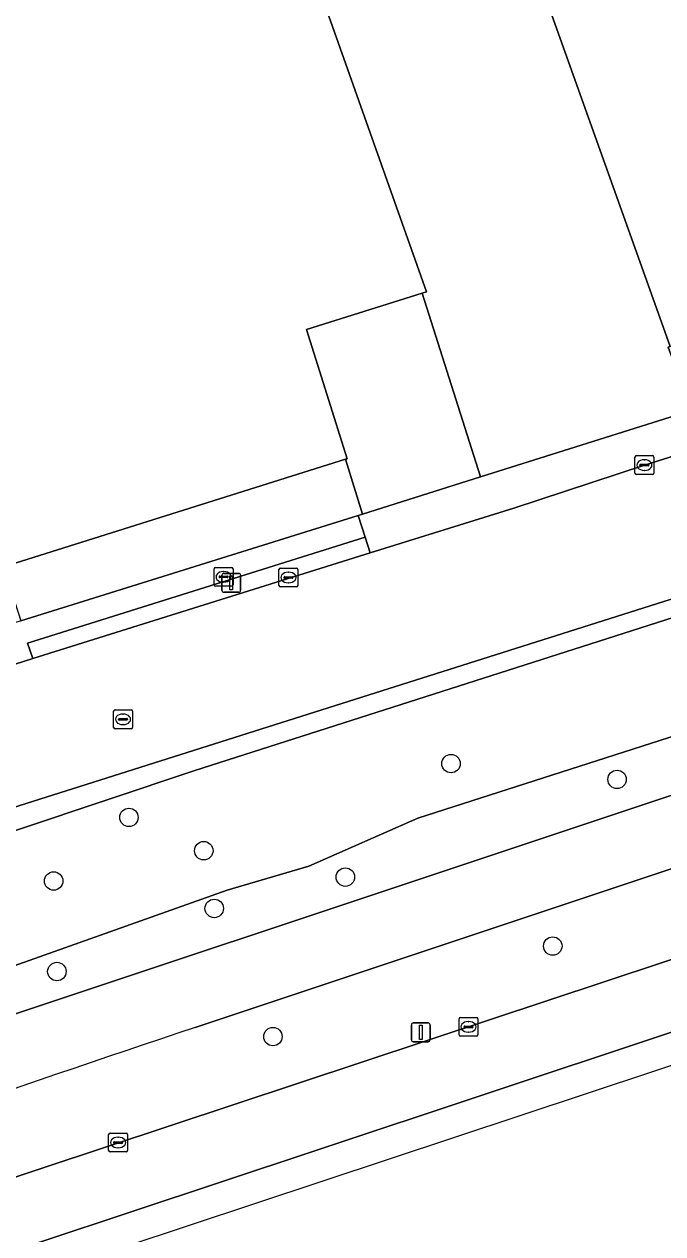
# Model space of a CAD drawing. Extents: x 161385 to 162589, y 388479 to 389756.
# Drawn here: x 162244 to 162277.8, y 388534.6 to 388598.7 of the extents above; entities that cross this region are included whole.
import ezdxf

# ---------------------------------------------------------------- set-up
doc = ezdxf.new("R2010")
doc.units = 0
for name, color, linetype in [('IMGEO_Berm_groen', 7, 'Continuous'), ('IMGEO_Boom', 7, 'Continuous'), ('IMGEO_Brandkraan', 7, 'Continuous'), ('IMGEO_Erf', 7, 'Continuous'), ('IMGEO_Fietspad_gesloten', 7, 'Continuous'), ('IMGEO_Groenvoorziening', 7, 'Continuous'), ('IMGEO_Kolk', 7, 'Continuous'), ('IMGEO_Lichtmast', 7, 'Continuous'), ('IMGEO_Loofbos', 7, 'Continuous'), ('IMGEO_Pand', 7, 'Continuous'), ('IMGEO_Rijbaan_lokaal_gesloten', 7, 'Continuous'), ('IMGEO_Rijbaan_regionaal_gesloten', 7, 'Continuous'), ('IMGEO_Rioolput', 7, 'Continuous'), ('IMGEO_Voetpad_open', 7, 'Continuous')]:
    doc.layers.add(name, color=color, linetype=linetype)

msp = doc.modelspace()

# ---------------------------------------------------------------- linework, layer by layer
at = {"layer": 'IMGEO_Berm_groen'}
for points in [[(162252.986, 388559.158), (162288.362, 388570.488), (162317.268, 388578.974), (162336.532, 388584.978), (162334.818, 388590.391), (162328.584, 388590.418)], [(162383.221, 388588.846), (162345.354, 388576.346), (162253.014, 388545.55)], [(162319.902, 388581.48), (162316.848, 388580.491), (162315.105, 388579.927), (162225.932, 388551.675), (162217.932, 388548.854), (162137.852, 388520.378), (162138.38, 388518.892), (162215.574, 388546.64), (162252.986, 388559.158)], [(162338.365, 388578.901), (162338.047, 388580.195), (162324.599, 388576.081), (162287.169, 388563.505), (162279.038, 388561.214), (162264.796, 388556.642), (162259.025, 388554.101), (162254.71, 388552.825), (162240.969, 388547.955), (162222.876, 388540.549), (162201.4, 388532.175), (162133.055, 388506.534)], [(162223.729, 388535.352), (162231.374, 388533.604), (162244.91, 388538.101), (162268.64, 388545.977), (162283.88, 388551.029), (162303.355, 388557.478), (162321.867, 388563.626), (162344.193, 388571.054), (162361.745, 388576.944), (162363.85, 388577.725)], [(162243.228, 388546.187), (162337.031, 388577.446)]]:
    msp.add_lwpolyline(points, dxfattribs=at)
msp.add_lwpolyline([(162262.278, 388570.688), (162262.005, 388571.529), (162244.127, 388565.914), (162244.409, 388565.088)], close=True, dxfattribs=at)
msp.add_arc((162641.879, 387381.722), 1227.075, 108.475807, 109.923788, dxfattribs=at)
at = {"layer": 'IMGEO_Boom'}
for centre in [(162266.557, 388559.529), (162275.348, 388558.691), (162249.5, 388556.679), (162253.464, 388554.916), (162245.513, 388553.31), (162260.961, 388553.516), (162254.017, 388551.857), (162271.944, 388549.864), (162245.684, 388548.515), (162257.124, 388545.068)]:
    msp.add_circle(centre, 0.489, dxfattribs=at)
at = {"layer": 'IMGEO_Brandkraan'}
for p, q in [((162254.012, 388568.997), (162254.012, 388569.849)), ((162254.087, 388569.923), (162254.939, 388569.923)), ((162254.5, 388569.703), (162254.525, 388569.703)), ((162255.013, 388569.849), (162255.013, 388568.997)), ((162254.271, 388569.417), (162254.271, 388569.429)), ((162254.709, 388569.38), (162254.311, 388569.38)), ((162254.314, 388569.466), (162254.712, 388569.466)), ((162254.523, 388569.143), (162254.498, 388569.143)), ((162254.755, 388569.429), (162254.755, 388569.417)), ((162254.939, 388568.923), (162254.087, 388568.923))]:
    msp.add_line(p, q, dxfattribs=at)
for points in [[(162254.012, 388568.997), (162254.012, 388569.849)], [(162254.087, 388569.923), (162254.939, 388569.923)], [(162255.013, 388569.849), (162255.013, 388568.997)], [(162254.939, 388568.923), (162254.087, 388568.923)]]:
    msp.add_lwpolyline(points, dxfattribs=at)
for centre, radius, start, end in [((162254.089, 388569.847), 0.0765, 91.55205, 178.44795), ((162254.089, 388569.847), 0.0765, 91.55205, 178.44795), ((162254.937, 388569.847), 0.0765, 1.55205, 88.44795), ((162254.937, 388569.847), 0.0765, 1.55205, 88.44795), ((162254.311, 388569.426), 0.0403, 85.87752, 175.75265), ((162254.308, 388569.416), 0.0366, 178.93798, 274.71019), ((162254.712, 388569.423), 0.043, 264.86636, 352.45326), ((162254.716, 388569.428), 0.0386, 1.73085, 96.63898), ((162254.089, 388568.999), 0.0765, 181.55205, 268.44795), ((162254.089, 388568.999), 0.0765, 181.55205, 268.44795), ((162254.937, 388568.999), 0.0765, 271.55205, 358.44795), ((162254.937, 388568.999), 0.0765, 271.55205, 358.44795)]:
    msp.add_arc(centre, radius, start, end, dxfattribs=at)
for centre, major_axis, ratio, start_param, end_param in [((162254.499, 388569.423), (-0.387, 0.002), 0.722429, 4.712389, 7.853982), ((162254.524, 388569.423), (-0.39, 0.002), 0.717154, 1.570796, 4.712389)]:
    msp.add_ellipse(centre, major_axis=major_axis, ratio=ratio, start_param=start_param, end_param=end_param, dxfattribs=at)
at = {"layer": 'IMGEO_Erf'}
msp.add_lwpolyline([(162178.209, 388542.32), (162196.492, 388548.826), (162194.908, 388553.162), (162200.279, 388555.209), (162201.155, 388552.675), (162211.615, 388556.411), (162210.55, 388559.766), (162208.456, 388566.345), (162208.618, 388566.397), (162207.458, 388569.576), (162208.167, 388573.431), (162204.373, 388576.755), (162204.529, 388577.63), (162197.437, 388597.741), (162253.523, 388617.679), (162265.26, 388584.523), (162265.031, 388584.451), (162268.122, 388574.718), (162279.121, 388578.182), (162278.245, 388581.061), (162278.061, 388581.594), (162278.169, 388581.632), (162249.791, 388661.103)], dxfattribs=at)
at = {"layer": 'IMGEO_Fietspad_gesloten'}
for points in [[(162337.031, 388577.446), (162243.228, 388546.187)], [(162253.014, 388545.55), (162345.354, 388576.346)]]:
    msp.add_lwpolyline(points, dxfattribs=at)
msp.add_arc((162641.879, 387381.722), 1227.075, 108.475807, 109.923788, dxfattribs=at)
at = {"layer": 'IMGEO_Groenvoorziening'}
msp.add_lwpolyline([(162261.864, 388572.748), (162260.965, 388575.651), (162242.86, 388569.947), (162243.781, 388567.084), (162261.644, 388572.678)], close=True, dxfattribs=at)
at = {"layer": 'IMGEO_Kolk'}
for p, q in [((162276.294, 388574.916), (162276.294, 388575.768)), ((162276.369, 388575.842), (162277.221, 388575.842)), ((162276.782, 388575.622), (162276.807, 388575.622)), ((162277.295, 388575.768), (162277.295, 388574.916)), ((162277.221, 388574.842), (162276.369, 388574.842)), ((162276.553, 388575.336), (162276.553, 388575.348)), ((162276.991, 388575.299), (162276.593, 388575.299)), ((162276.596, 388575.385), (162276.994, 388575.385)), ((162276.805, 388575.062), (162276.78, 388575.062)), ((162277.037, 388575.348), (162277.037, 388575.336)), ((162257.445, 388568.962), (162257.445, 388569.814)), ((162257.52, 388569.888), (162258.372, 388569.888)), ((162258.446, 388569.814), (162258.446, 388568.962)), ((162257.704, 388569.382), (162257.704, 388569.394)), ((162258.142, 388569.345), (162257.744, 388569.345)), ((162257.747, 388569.431), (162258.145, 388569.431)), ((162257.956, 388569.108), (162257.931, 388569.108)), ((162257.933, 388569.668), (162257.958, 388569.668)), ((162258.188, 388569.394), (162258.188, 388569.382)), ((162258.372, 388568.888), (162257.52, 388568.888)), ((162266.979, 388545.157), (162266.979, 388546.009)), ((162267.054, 388546.083), (162267.906, 388546.083)), ((162267.98, 388546.009), (162267.98, 388545.157)), ((162267.238, 388545.577), (162267.238, 388545.589)), ((162267.676, 388545.54), (162267.278, 388545.54)), ((162267.281, 388545.626), (162267.679, 388545.626)), ((162267.467, 388545.863), (162267.492, 388545.863)), ((162267.722, 388545.589), (162267.722, 388545.577)), ((162267.906, 388545.083), (162267.054, 388545.083)), ((162267.49, 388545.303), (162267.465, 388545.303)), ((162248.426, 388539.031), (162248.426, 388539.883)), ((162248.501, 388539.957), (162249.353, 388539.957)), ((162248.914, 388539.737), (162248.939, 388539.737)), ((162249.427, 388539.883), (162249.427, 388539.031)), ((162249.353, 388538.957), (162248.501, 388538.957)), ((162248.685, 388539.451), (162248.685, 388539.463)), ((162249.123, 388539.414), (162248.725, 388539.414)), ((162248.728, 388539.5), (162249.126, 388539.5)), ((162248.937, 388539.177), (162248.912, 388539.177)), ((162249.169, 388539.463), (162249.169, 388539.451))]:
    msp.add_line(p, q, dxfattribs=at)
for points in [[(162276.294, 388574.916), (162276.294, 388575.768)], [(162276.369, 388575.842), (162277.221, 388575.842)], [(162277.295, 388575.768), (162277.295, 388574.916)], [(162277.221, 388574.842), (162276.369, 388574.842)], [(162257.445, 388568.962), (162257.445, 388569.814)], [(162257.52, 388569.888), (162258.372, 388569.888)], [(162258.446, 388569.814), (162258.446, 388568.962)], [(162258.372, 388568.888), (162257.52, 388568.888)], [(162266.979, 388545.157), (162266.979, 388546.009)], [(162267.054, 388546.083), (162267.906, 388546.083)], [(162267.98, 388546.009), (162267.98, 388545.157)], [(162267.906, 388545.083), (162267.054, 388545.083)], [(162248.426, 388539.031), (162248.426, 388539.883)], [(162248.501, 388539.957), (162249.353, 388539.957)], [(162249.427, 388539.883), (162249.427, 388539.031)], [(162249.353, 388538.957), (162248.501, 388538.957)]]:
    msp.add_lwpolyline(points, dxfattribs=at)
for centre, radius, start, end in [((162276.371, 388575.766), 0.0765, 91.55205, 178.44795), ((162276.371, 388575.766), 0.0765, 91.55205, 178.44795), ((162277.219, 388575.766), 0.0765, 1.55205, 88.44795), ((162277.219, 388575.766), 0.0765, 1.55205, 88.44795), ((162276.371, 388574.918), 0.0765, 181.55205, 268.44795), ((162276.371, 388574.918), 0.0765, 181.55205, 268.44795), ((162276.593, 388575.345), 0.0403, 85.87752, 175.75265), ((162276.59, 388575.335), 0.0366, 178.93798, 274.71019), ((162276.994, 388575.342), 0.043, 264.86636, 352.45326), ((162276.998, 388575.347), 0.0386, 1.73085, 96.63898), ((162277.219, 388574.918), 0.0765, 271.55205, 358.44795), ((162277.219, 388574.918), 0.0765, 271.55205, 358.44795), ((162257.522, 388569.812), 0.0765, 91.55205, 178.44795), ((162257.522, 388569.812), 0.0765, 91.55205, 178.44795), ((162258.37, 388569.812), 0.0765, 1.55205, 88.44795), ((162258.37, 388569.812), 0.0765, 1.55205, 88.44795), ((162257.744, 388569.391), 0.0403, 85.87752, 175.75265), ((162257.741, 388569.381), 0.0366, 178.93798, 274.71019), ((162258.145, 388569.388), 0.043, 264.86636, 352.45326), ((162258.149, 388569.393), 0.0386, 1.73085, 96.63898), ((162257.522, 388568.964), 0.0765, 181.55205, 268.44795), ((162257.522, 388568.964), 0.0765, 181.55205, 268.44795), ((162258.37, 388568.964), 0.0765, 271.55205, 358.44795), ((162258.37, 388568.964), 0.0765, 271.55205, 358.44795), ((162267.056, 388546.007), 0.0765, 91.55205, 178.44795), ((162267.056, 388546.007), 0.0765, 91.55205, 178.44795), ((162267.904, 388546.007), 0.0765, 1.55205, 88.44795), ((162267.904, 388546.007), 0.0765, 1.55205, 88.44795), ((162267.278, 388545.586), 0.0403, 85.87752, 175.75265), ((162267.275, 388545.576), 0.0366, 178.93798, 274.71019), ((162267.679, 388545.583), 0.043, 264.86636, 352.45326), ((162267.683, 388545.588), 0.0386, 1.73085, 96.63898), ((162267.056, 388545.159), 0.0765, 181.55205, 268.44795), ((162267.056, 388545.159), 0.0765, 181.55205, 268.44795), ((162267.904, 388545.159), 0.0765, 271.55205, 358.44795), ((162267.904, 388545.159), 0.0765, 271.55205, 358.44795), ((162248.503, 388539.881), 0.0765, 91.55205, 178.44795), ((162248.503, 388539.881), 0.0765, 91.55205, 178.44795), ((162249.351, 388539.881), 0.0765, 1.55205, 88.44795), ((162249.351, 388539.881), 0.0765, 1.55205, 88.44795), ((162248.503, 388539.033), 0.0765, 181.55205, 268.44795), ((162248.503, 388539.033), 0.0765, 181.55205, 268.44795), ((162248.725, 388539.46), 0.0403, 85.87752, 175.75265), ((162248.722, 388539.45), 0.0366, 178.93798, 274.71019), ((162249.126, 388539.457), 0.043, 264.86636, 352.45326), ((162249.13, 388539.462), 0.0386, 1.73085, 96.63898), ((162249.351, 388539.033), 0.0765, 271.55205, 358.44795), ((162249.351, 388539.033), 0.0765, 271.55205, 358.44795)]:
    msp.add_arc(centre, radius, start, end, dxfattribs=at)
for centre, major_axis, ratio, start_param, end_param in [((162276.781, 388575.342), (-0.387, 0.002), 0.722429, 4.712389, 7.853982), ((162276.806, 388575.342), (-0.39, 0.002), 0.717154, 1.570796, 4.712389), ((162257.932, 388569.388), (-0.387, 0.002), 0.722429, 4.712389, 7.853982), ((162257.957, 388569.388), (-0.39, 0.002), 0.717154, 1.570796, 4.712389), ((162267.466, 388545.583), (-0.387, 0.002), 0.722429, 4.712389, 7.853982), ((162267.491, 388545.583), (-0.39, 0.002), 0.717154, 1.570796, 4.712389), ((162248.913, 388539.457), (-0.387, 0.002), 0.722429, 4.712389, 7.853982), ((162248.938, 388539.457), (-0.39, 0.002), 0.717154, 1.570796, 4.712389)]:
    msp.add_ellipse(centre, major_axis=major_axis, ratio=ratio, start_param=start_param, end_param=end_param, dxfattribs=at)
at = {"layer": 'IMGEO_Lichtmast'}
for p, q in [((162254.423, 388568.706), (162254.423, 388569.506)), ((162254.423, 388569.506), (162254.423, 388568.706)), ((162254.523, 388569.606), (162255.313, 388569.606)), ((162255.313, 388569.606), (162254.523, 388569.606)), ((162255.413, 388569.506), (162255.413, 388568.706)), ((162255.413, 388568.706), (162255.413, 388569.506)), ((162255.313, 388568.606), (162254.523, 388568.606)), ((162254.523, 388568.606), (162255.313, 388568.606)), ((162264.46, 388544.895), (162264.46, 388545.695)), ((162264.46, 388545.695), (162264.46, 388544.895)), ((162264.56, 388545.795), (162265.35, 388545.795)), ((162265.35, 388545.795), (162264.56, 388545.795)), ((162265.45, 388545.695), (162265.45, 388544.895)), ((162265.45, 388544.895), (162265.45, 388545.695)), ((162265.35, 388544.795), (162264.56, 388544.795)), ((162264.56, 388544.795), (162265.35, 388544.795))]:
    msp.add_line(p, q, dxfattribs=at)
for points in [[(162254.843, 388569.481), (162254.993, 388569.481), (162254.993, 388568.731), (162254.843, 388568.731), (162254.843, 388569.481)], [(162264.88, 388545.67), (162265.03, 388545.67), (162265.03, 388544.92), (162264.88, 388544.92), (162264.88, 388545.67)]]:
    msp.add_lwpolyline(points, dxfattribs=at)
for centre, start, end in [((162254.523, 388569.506), 90, 180), ((162254.523, 388569.506), 90, 180), ((162255.313, 388569.506), 0, 90), ((162255.313, 388569.506), 360, 90), ((162254.523, 388568.706), 180, 270), ((162254.523, 388568.706), 180, 270), ((162255.313, 388568.706), 270, 0), ((162255.313, 388568.706), 270, 0), ((162264.56, 388545.695), 90, 180), ((162264.56, 388545.695), 90, 180), ((162265.35, 388545.695), 0, 90), ((162265.35, 388545.695), 360, 90), ((162264.56, 388544.895), 180, 270), ((162264.56, 388544.895), 180, 270), ((162265.35, 388544.895), 270, 0), ((162265.35, 388544.895), 270, 0)]:
    msp.add_arc(centre, 0.1, start, end, dxfattribs=at)
at = {"layer": 'IMGEO_Loofbos'}
for points in [[(162336.532, 388584.978), (162317.268, 388578.974), (162288.362, 388570.488), (162252.986, 388559.158), (162215.574, 388546.64), (162138.38, 388518.892), (162124.65, 388513.957), (162116.698, 388511.605), (162115.545, 388511.3), (162114.423, 388510.894), (162113.342, 388510.388), (162112.311, 388509.789), (162111.337, 388509.099), (162110.429, 388508.325), (162110.008, 388507.915), (162109.734, 388507.207), (162110.01, 388506.497), (162110.485, 388506.096), (162117.232, 388501.49), (162117.736, 388502.546)], [(162133.055, 388506.534), (162201.4, 388532.175), (162222.876, 388540.549), (162240.969, 388547.955), (162254.71, 388552.825), (162259.025, 388554.101), (162264.796, 388556.642), (162279.038, 388561.214), (162287.169, 388563.505), (162324.599, 388576.081), (162338.047, 388580.195)]]:
    msp.add_lwpolyline(points, dxfattribs=at)
at = {"layer": 'IMGEO_Pand'}
msp.add_lwpolyline([(162323.012, 388644.119), (162323.903, 388652.051), (162324.031, 388653.194), (162250.099, 388661.511), (162249.582, 388661.569), (162249.555, 388661.32), (162249.539, 388661.179), (162249.773, 388661.153), (162249.791, 388661.103), (162278.169, 388581.632), (162278.061, 388581.594), (162278.245, 388581.061), (162300.935, 388588.252), (162300.406, 388589.921), (162304.816, 388591.324), (162306.532, 388591.87), (162307.058, 388590.201), (162313.946, 388592.376)], dxfattribs=at)
msp.add_lwpolyline([(162260.965, 388575.651), (162261.059, 388575.681), (162258.904, 388582.531), (162265.031, 388584.451), (162265.26, 388584.523), (162253.523, 388617.679), (162197.437, 388597.741), (162204.529, 388577.63), (162204.373, 388576.755), (162208.167, 388573.431), (162207.458, 388569.576), (162208.618, 388566.397), (162208.456, 388566.345), (162210.55, 388559.766), (162235.576, 388567.652), (162235.134, 388569.054), (162242.071, 388571.243), (162242.515, 388569.838), (162242.86, 388569.947)], close=True, dxfattribs=at)
at = {"layer": 'IMGEO_Rijbaan_lokaal_gesloten'}
for points in [[(162315.105, 388579.927), (162316.848, 388580.491), (162314.748, 388587.303), (162279.715, 388576.261), (162276.796, 388575.341), (162269.879, 388573.06), (162262.278, 388570.688), (162244.409, 388565.088), (162236.864, 388562.675), (162212.321, 388554.419), (162201.76, 388550.627), (162198.168, 388549.423), (162196.492, 388548.826), (162178.209, 388542.32)], [(162134.528, 388526.905), (162135.832, 388519.875), (162137.57, 388520.294), (162137.852, 388520.378), (162217.932, 388548.854), (162225.932, 388551.675), (162315.105, 388579.927)]]:
    msp.add_lwpolyline(points, dxfattribs=at)
at = {"layer": 'IMGEO_Rijbaan_regionaal_gesloten'}
msp.add_lwpolyline([(162213.949, 388522.23), (162390.012, 388580.628), (162384.034, 388579.14), (162376.259, 388577.205), (162368.724, 388575.269), (162361.409, 388572.969), (162355.479, 388570.993), (162348.973, 388568.855), (162287.04, 388548.23), (162259.284, 388539.008), (162235.146, 388530.989), (162216.511, 388524.822), (162213.35, 388523.812)], close=True, dxfattribs=at)
msp.add_lwpolyline([(162344.193, 388571.054), (162321.867, 388563.626), (162303.355, 388557.478), (162283.88, 388551.029), (162268.64, 388545.977), (162244.91, 388538.101), (162231.374, 388533.604), (162229.074, 388532.84), (162222.816, 388530.74), (162212.409, 388527.315), (162212.391, 388527.309), (162212.068, 388527.198), (162213.35, 388523.812), (162216.511, 388524.822), (162235.146, 388530.989), (162259.284, 388539.008), (162287.04, 388548.23), (162348.973, 388568.855)], dxfattribs=at)
at = {"layer": 'IMGEO_Rioolput'}
for p, q in [((162248.688, 388561.449), (162248.688, 388562.301)), ((162248.763, 388562.375), (162249.615, 388562.375)), ((162249.176, 388562.155), (162249.201, 388562.155)), ((162249.689, 388562.301), (162249.689, 388561.449)), ((162249.615, 388561.375), (162248.763, 388561.375)), ((162248.947, 388561.869), (162248.947, 388561.881)), ((162249.385, 388561.832), (162248.987, 388561.832)), ((162248.99, 388561.918), (162249.388, 388561.918)), ((162249.199, 388561.595), (162249.174, 388561.595)), ((162249.431, 388561.881), (162249.431, 388561.869))]:
    msp.add_line(p, q, dxfattribs=at)
for points in [[(162248.688, 388561.449), (162248.688, 388562.301)], [(162248.763, 388562.375), (162249.615, 388562.375)], [(162249.689, 388562.301), (162249.689, 388561.449)], [(162249.615, 388561.375), (162248.763, 388561.375)]]:
    msp.add_lwpolyline(points, dxfattribs=at)
for centre, radius, start, end in [((162248.765, 388562.299), 0.0765, 91.55205, 178.44795), ((162248.765, 388562.299), 0.0765, 91.55205, 178.44795), ((162249.613, 388562.299), 0.0765, 1.55205, 88.44795), ((162249.613, 388562.299), 0.0765, 1.55205, 88.44795), ((162248.765, 388561.451), 0.0765, 181.55205, 268.44795), ((162248.765, 388561.451), 0.0765, 181.55205, 268.44795), ((162248.987, 388561.878), 0.0403, 85.87752, 175.75265), ((162248.984, 388561.868), 0.0366, 178.93798, 274.71019), ((162249.388, 388561.875), 0.043, 264.86636, 352.45326), ((162249.392, 388561.88), 0.0386, 1.73085, 96.63898), ((162249.613, 388561.451), 0.0765, 271.55205, 358.44795), ((162249.613, 388561.451), 0.0765, 271.55205, 358.44795)]:
    msp.add_arc(centre, radius, start, end, dxfattribs=at)
for centre, major_axis, ratio, start_param, end_param in [((162249.175, 388561.875), (-0.387, 0.002), 0.722429, 4.712389, 7.853982), ((162249.2, 388561.875), (-0.39, 0.002), 0.717154, 1.570796, 4.712389)]:
    msp.add_ellipse(centre, major_axis=major_axis, ratio=ratio, start_param=start_param, end_param=end_param, dxfattribs=at)
at = {"layer": 'IMGEO_Voetpad_open'}
for points in [[(162268.122, 388574.718), (162265.031, 388584.451), (162258.904, 388582.531), (162261.059, 388575.681), (162260.965, 388575.651), (162261.864, 388572.748)], [(162261.864, 388572.748), (162261.644, 388572.678), (162262.005, 388571.529), (162262.278, 388570.688), (162269.879, 388573.06), (162276.796, 388575.341), (162279.715, 388576.261), (162279.459, 388577.073), (162279.121, 388578.182), (162268.122, 388574.718)]]:
    msp.add_lwpolyline(points, close=True, dxfattribs=at)
msp.add_lwpolyline([(162236.595, 388563.529), (162236.864, 388562.675), (162244.409, 388565.088), (162244.127, 388565.914), (162262.005, 388571.529), (162261.644, 388572.678), (162243.781, 388567.084), (162236.344, 388564.73)], dxfattribs=at)

doc.saveas('drawing.dxf')
